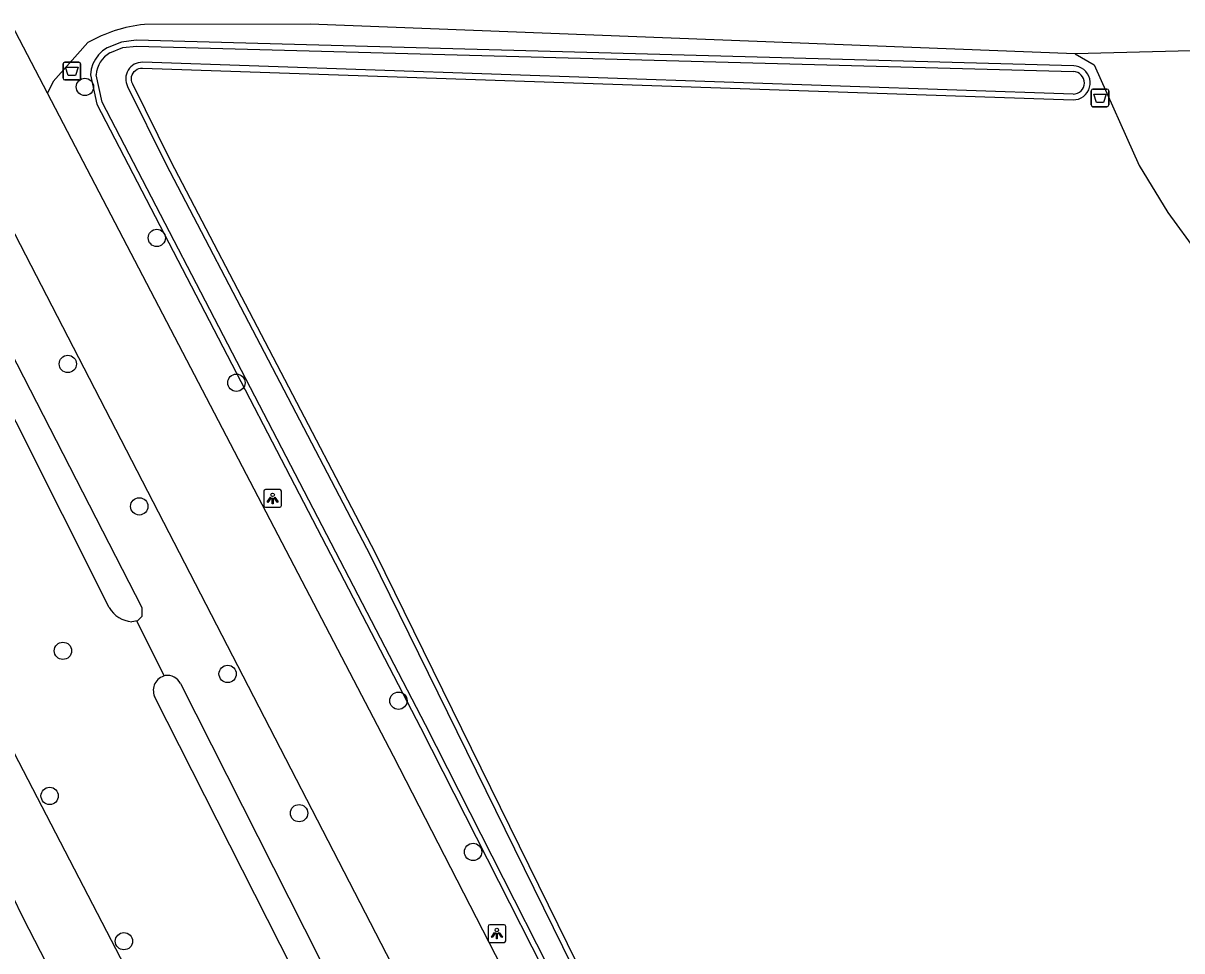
# Model space of a CAD drawing. Extents: x 158461 to 159795, y 387220 to 388672.
# Drawn here: x 159212.7 to 159278.2, y 387658.1 to 387710.4 of the extents above; entities that cross this region are included whole.
import ezdxf

# ---------------------------------------------------------------- set-up
doc = ezdxf.new("R2010")
doc.units = 0
for name, color, linetype in [('IMGEO_Afvalbak', 7, 'Continuous'), ('IMGEO_Berm_groen', 7, 'Continuous'), ('IMGEO_Boom', 7, 'Continuous'), ('IMGEO_Duiker', 7, 'Continuous'), ('IMGEO_Fietspad_gesloten', 7, 'Continuous'), ('IMGEO_Gemengd_bos', 7, 'Continuous'), ('IMGEO_Lichtpunt', 7, 'Continuous'), ('IMGEO_Rijbaan_lokaal_gesloten', 7, 'Continuous'), ('IMGEO_Voetpad_halfverhard', 7, 'Continuous'), ('IMGEO_Voetpad_onverhard', 7, 'Continuous'), ('IMGEO_Waterloop', 7, 'Continuous')]:
    doc.layers.add(name, color=color, linetype=linetype)

msp = doc.modelspace()

# ---------------------------------------------------------------- linework, layer by layer
at = {"layer": 'IMGEO_Afvalbak'}
for p, q in [((159214.947, 387707.341), (159214.947, 387708.141)), ((159214.947, 387708.141), (159214.947, 387707.341)), ((159215.047, 387708.241), (159215.837, 387708.241)), ((159215.837, 387708.241), (159215.047, 387708.241)), ((159215.937, 387708.141), (159215.937, 387707.341)), ((159215.937, 387707.341), (159215.937, 387708.141)), ((159215.837, 387707.241), (159215.047, 387707.241)), ((159215.047, 387707.241), (159215.837, 387707.241)), ((159273.033, 387705.826), (159273.033, 387706.626)), ((159273.033, 387706.626), (159273.033, 387705.826)), ((159273.133, 387706.726), (159273.923, 387706.726)), ((159273.923, 387706.726), (159273.133, 387706.726)), ((159274.023, 387706.626), (159274.023, 387705.826)), ((159274.023, 387705.826), (159274.023, 387706.626)), ((159273.923, 387705.726), (159273.133, 387705.726)), ((159273.133, 387705.726), (159273.923, 387705.726))]:
    msp.add_line(p, q, dxfattribs=at)
for points in [[(159215.09, 387707.955), (159215.794, 387707.955), (159215.645, 387707.485), (159215.239, 387707.485), (159215.09, 387707.955)], [(159273.176, 387706.44), (159273.88, 387706.44), (159273.731, 387705.97), (159273.325, 387705.97), (159273.176, 387706.44)]]:
    msp.add_lwpolyline(points, dxfattribs=at)
for centre, start, end in [((159215.047, 387708.141), 90, 180), ((159215.047, 387708.141), 90, 180), ((159215.837, 387708.141), 0, 90), ((159215.837, 387708.141), 360, 90), ((159215.047, 387707.341), 180, 270), ((159215.047, 387707.341), 180, 270), ((159215.837, 387707.341), 270, 0), ((159215.837, 387707.341), 270, 0), ((159273.133, 387706.626), 90, 180), ((159273.133, 387706.626), 90, 180), ((159273.923, 387706.626), 0, 90), ((159273.923, 387706.626), 360, 90), ((159273.133, 387705.826), 180, 270), ((159273.133, 387705.826), 180, 270), ((159273.923, 387705.826), 270, 0), ((159273.923, 387705.826), 270, 0)]:
    msp.add_arc(centre, 0.1, start, end, dxfattribs=at)
at = {"layer": 'IMGEO_Berm_groen'}
msp.add_lwpolyline([(159191.837, 387727.805), (159187.364, 387721.546), (159186.84, 387720.55), (159186.639, 387719.412), (159186.8, 387718.267), (159187.307, 387717.229), (159192.149, 387707.781), (159192.571, 387706.958), (159281.857, 387534.952), (159282.59, 387532.757), (159283.957, 387529.9), (159284.729, 387528.982), (159285.386, 387528.523), (159286.124, 387528.211), (159287.312, 387528.045), (159288.108, 387528.144), (159288.784, 387528.369), (159290.67, 387528.651), (159292.149, 387529.173), (159300.525, 387513.26)], dxfattribs=at)
at = {"layer": 'IMGEO_Boom'}
for centre in [(159216.177, 387706.847), (159220.241, 387698.323), (159215.213, 387691.203), (159224.737, 387690.142), (159219.251, 387683.161), (159214.935, 387675.002), (159224.243, 387673.699), (159233.894, 387672.182), (159214.186, 387666.811), (159228.28, 387665.835), (159238.111, 387663.645), (159218.382, 387658.606)]:
    msp.add_circle(centre, 0.489, dxfattribs=at)
at = {"layer": 'IMGEO_Duiker'}
msp.add_lwpolyline([(159219.101, 387676.69), (159220.657, 387673.59)], dxfattribs=at)
at = {"layer": 'IMGEO_Fietspad_gesloten'}
for points in [[(159305.871, 387516.378), (159305.772, 387516.604), (159303.42, 387520.816), (159263.501, 387599.257), (159204.425, 387713.621), (159204.015, 387714.421), (159199.05, 387724.103)], [(159214.062, 387706.489), (159209.072, 387716.044)], [(159310.398, 387519.074), (159309.526, 387520.544), (159307.706, 387523.288), (159300.394, 387538.19), (159286.469, 387565.289), (159269.313, 387599.577), (159233.612, 387669.053), (159214.062, 387706.489)]]:
    msp.add_lwpolyline(points, dxfattribs=at)
at = {"layer": 'IMGEO_Gemengd_bos'}
for points in [[(159218.881, 387707.004), (159218.834, 387707.118), (159218.811, 387707.221), (159218.805, 387707.326), (159218.818, 387707.431), (159218.849, 387707.532), (159218.897, 387707.626), (159218.96, 387707.71), (159219.036, 387707.782), (159219.124, 387707.84), (159219.221, 387707.882), (159219.324, 387707.907), (159219.441, 387707.915), (159272.014, 387706.118), (159272.162, 387706.127), (159272.316, 387706.164), (159272.462, 387706.225), (159272.597, 387706.31), (159272.715, 387706.415), (159272.814, 387706.539), (159272.892, 387706.677), (159272.946, 387706.826), (159272.974, 387706.982), (159272.977, 387707.141), (159272.953, 387707.297), (159272.904, 387707.448), (159272.831, 387707.589), (159272.735, 387707.715), (159272.62, 387707.825), (159272.489, 387707.913), (159272.345, 387707.979), (159272.192, 387708.021), (159272.049, 387708.035), (159219.069, 387709.48), (159218.245, 387709.379), (159217.436, 387709.058), (159217.175, 387708.88), (159216.954, 387708.667), (159216.771, 387708.421), (159216.632, 387708.149), (159216.539, 387707.857), (159216.491, 387707.523), (159216.843, 387705.872), (159235.134, 387670.667), (159246.45, 387648.383)], [(159311.166, 387525.07), (159292.732, 387560.638), (159283.214, 387579.896), (159273.209, 387601.009), (159257.719, 387631.33), (159248.813, 387648.353), (159244.537, 387656.231), (159232.598, 387680.509), (159221.031, 387702.651), (159218.881, 387707.004)]]:
    msp.add_lwpolyline(points, dxfattribs=at)
at = {"layer": 'IMGEO_Lichtpunt'}
for p, q in [((159227.187, 387684.109), (159226.379, 387684.109)), ((159227.187, 387684.109), (159226.379, 387684.109)), ((159226.285, 387684.014), (159226.285, 387683.207)), ((159226.285, 387684.014), (159226.285, 387683.207)), ((159227.281, 387683.207), (159227.281, 387684.014)), ((159227.281, 387683.207), (159227.281, 387684.014)), ((159226.379, 387683.113), (159227.187, 387683.113)), ((159226.379, 387683.113), (159227.187, 387683.113)), ((159238.956, 387659.437), (159238.956, 387658.63)), ((159238.956, 387659.437), (159238.956, 387658.63)), ((159239.858, 387659.532), (159239.05, 387659.532)), ((159239.858, 387659.532), (159239.05, 387659.532)), ((159239.952, 387658.63), (159239.952, 387659.437)), ((159239.952, 387658.63), (159239.952, 387659.437)), ((159239.05, 387658.536), (159239.858, 387658.536)), ((159239.05, 387658.536), (159239.858, 387658.536))]:
    msp.add_line(p, q, dxfattribs=at)
for points in [[(159226.659, 387683.678), (159226.698, 387683.65), (159226.51, 387683.388), (159226.472, 387683.415), (159226.659, 387683.678)], [(159226.761, 387683.63), (159226.808, 387683.63), (159226.808, 387683.308), (159226.761, 387683.308), (159226.761, 387683.63)], [(159226.871, 387683.65), (159226.909, 387683.677), (159227.096, 387683.415), (159227.057, 387683.387), (159226.871, 387683.65)], [(159239.33, 387659.101), (159239.369, 387659.073), (159239.181, 387658.811), (159239.143, 387658.838), (159239.33, 387659.101)], [(159239.432, 387659.053), (159239.479, 387659.053), (159239.479, 387658.731), (159239.432, 387658.731), (159239.432, 387659.053)], [(159239.542, 387659.073), (159239.58, 387659.1), (159239.767, 387658.838), (159239.728, 387658.81), (159239.542, 387659.073)]]:
    msp.add_lwpolyline(points, dxfattribs=at)
for centre in [(159226.784, 387683.812), (159239.455, 387659.235)]:
    msp.add_circle(centre, 0.0994, dxfattribs=at)
for centre, start, end in [((159226.379, 387684.014), 90, 180), ((159226.379, 387684.014), 90, 180), ((159227.187, 387684.014), 0, 90), ((159227.187, 387684.014), 0, 90), ((159226.379, 387683.207), 180, 270), ((159226.379, 387683.207), 180, 270), ((159227.187, 387683.207), 270, 0), ((159227.187, 387683.207), 270, 360), ((159239.05, 387659.437), 90, 180), ((159239.05, 387659.437), 90, 180), ((159239.858, 387659.437), 0, 90), ((159239.858, 387659.437), 0, 90), ((159239.05, 387658.63), 180, 270), ((159239.05, 387658.63), 180, 270), ((159239.858, 387658.63), 270, 0), ((159239.858, 387658.63), 270, 360)]:
    msp.add_arc(centre, 0.0946, start, end, dxfattribs=at)
at = {"layer": 'IMGEO_Rijbaan_lokaal_gesloten'}
msp.add_lwpolyline([(159239.049, 387608.807), (159237.406, 387611.978), (159212.716, 387659.884), (159212.083, 387661.171), (159199.842, 387685.23)], dxfattribs=at)
at = {"layer": 'IMGEO_Voetpad_halfverhard'}
for points in [[(159272.122, 387708.724), (159228.91, 387710.397), (159219.536, 387710.377)], [(159216.346, 387709.347), (159215.755, 387708.691), (159214.378, 387707.16), (159214.062, 387706.489)], [(159278.689, 387708.876), (159272.122, 387708.724)]]:
    msp.add_lwpolyline(points, dxfattribs=at)
msp.add_arc((159220.452, 387702.087), 8.341, 96.30184, 119.48704, dxfattribs=at)
at = {"layer": 'IMGEO_Voetpad_onverhard'}
msp.add_lwpolyline([(159272.122, 387708.724), (159273.206, 387708.101), (159275.751, 387702.408), (159277.367, 387699.748), (159280.715, 387695.16), (159285.528, 387689.832), (159291.158, 387684.798), (159297.445, 387680.009), (159307.492, 387673.583), (159310.571, 387671.953), (159322.693, 387666.201), (159334.639, 387661.458), (159343.602, 387658.576)], dxfattribs=at)
at = {"layer": 'IMGEO_Waterloop'}
for points in [[(159202.253, 387710.375), (159202.65, 387710.029), (159219.402, 387677.445), (159219.399, 387676.94), (159219.158, 387676.699), (159218.821, 387676.646)], [(159217.588, 387708.772), (159218.325, 387709.064), (159219.084, 387709.157), (159272.029, 387707.713)], [(159217.546, 387677.442), (159201.738, 387708.881)], [(159272.009, 387706.44), (159219.436, 387708.237)], [(159297.099, 387547.339), (159291.943, 387559.275), (159272.765, 387597.998), (159246.737, 387648.53), (159235.42, 387670.814), (159217.149, 387705.982), (159216.818, 387707.534)], [(159218.588, 387706.871), (159220.744, 387702.505), (159232.311, 387680.363), (159244.251, 387656.083), (159248.529, 387648.202), (159257.433, 387631.182), (159272.92, 387600.867), (159282.924, 387579.756), (159292.445, 387560.493), (159310.877, 387524.928)], [(159221.572, 387673.155), (159231.199, 387654.13), (159253.92, 387610.153), (159267.936, 387581.948), (159270.183, 387577.673), (159275.682, 387566.288), (159301.029, 387517.529)], [(159299.577, 387516.746), (159292.913, 387529.582), (159276.882, 387560.463), (159220.112, 387672.429)]]:
    msp.add_lwpolyline(points, dxfattribs=at)
for centre, radius, start, end in [((159218.343, 387707.444), 1.528, 119.62806, 176.61111), ((159219.415, 387707.304), 0.934, 88.7209, 207.61585), ((159272.016, 387707.077), 0.637, 269.32603, 88.87378), ((159218.954, 387678.279), 1.638, 210.71223, 265.33357), ((159220.895, 387672.768), 0.853, 102.23105, 203.39418), ((159220.84, 387672.795), 0.816, 26.17453, 98.89343)]:
    msp.add_arc(centre, radius, start, end, dxfattribs=at)

doc.saveas('drawing.dxf')
